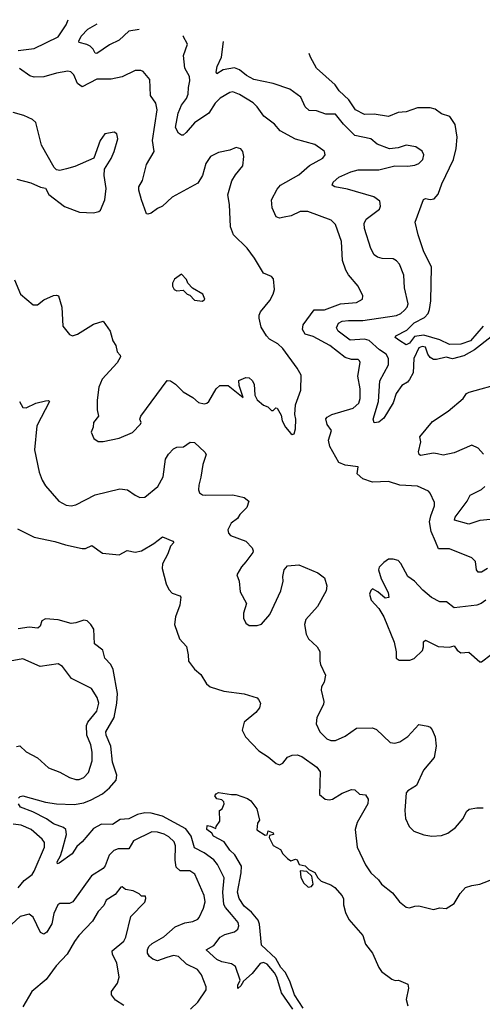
# Model space of a CAD drawing. Extents: x 2133461 to 2293071, y 753526 to 916327.
# Tile 332 of 459: x 2213275 to 2216160, y 909025 to 915168. Entities that reach past the tile are written whole.
import ezdxf

# ---------------------------------------------------------------- set-up
doc = ezdxf.new("R2010")
doc.units = 0

msp = doc.modelspace()

# ---------------------------------------------------------------- linework, layer by layer
at = {"layer": '0CON10XD'}
for points in [[(2213265, 914975.6), (2213365, 914988.5), (2213515, 915061.5), (2213564.6, 915135), (2213578, 915168)], [(2214020.9, 915105.9), (2213955, 915097.1), (2213895, 915040.5), (2213835, 915011.1), (2213755, 914956.7), (2213745, 914960), (2213732.2, 914985), (2213715, 915002.2), (2213693.9, 915013.9), (2213646.7, 915025), (2213644.4, 915035), (2213658.5, 915065), (2213700.9, 915109.1), (2213758.3, 915142.7)], [(2216191.9, 911745), (2216155, 911722.2), (2216135, 911720.9), (2216123.8, 911735), (2216117.9, 911787.9), (2216095, 911811.2), (2215955, 911866.9), (2215887.1, 911867.1), (2215867.7, 911912.3), (2215840.4, 911975), (2215831.5, 912035), (2215838.1, 912071.9), (2215861.4, 912135), (2215862, 912155), (2215835.8, 912215), (2215825, 912226.2), (2215755, 912258.1), (2215645, 912263.8), (2215575, 912286.2), (2215475, 912283.3), (2215414.4, 912304.4), (2215380, 912335), (2215385, 912377.5), (2215305, 912389.5), (2215265, 912405.6), (2215208.8, 912505), (2215200.5, 912545), (2215218.6, 912605), (2215191.9, 912641.9), (2215183.1, 912676.9), (2215191.5, 912688.5), (2215222, 912705), (2215355, 912743.8), (2215390.9, 912775), (2215398.8, 912805), (2215398.2, 912865), (2215384.5, 912945), (2215398.3, 913028.3), (2215395, 913040), (2215385, 913047.1), (2215345, 913047.3), (2215305, 913060), (2215209.4, 913135), (2215105, 913191.6), (2215055.7, 913205.7), (2215037.9, 913235), (2215043.6, 913265), (2215111.2, 913358.8), (2215175, 913357.3), (2215275, 913394.7), (2215376.3, 913403.7), (2215413.8, 913425), (2215414, 913445), (2215385.8, 913505), (2215325, 913576), (2215308.1, 913605), (2215288.1, 913665), (2215282.3, 913785), (2215245, 913890), (2215217.5, 913917.5), (2215071.3, 913971.3), (2215025, 913971.4), (2214967.5, 913945), (2214925, 913936), (2214895, 913930), (2214875, 913938.8), (2214848.8, 913995), (2214846, 914045), (2214879.7, 914110.3), (2214901.2, 914135), (2215015, 914199.4), (2215081.9, 914258.1), (2215166, 914305), (2215179.2, 914325), (2215175.8, 914345), (2215166, 914355), (2215115, 914388.9), (2214995, 914421.9), (2214900, 914475), (2214865, 914516), (2214797, 914567), (2214755.6, 914625), (2214730.2, 914650.2), (2214645, 914701.5), (2214605, 914717.5), (2214585, 914714.5), (2214525, 914678.9), (2214495, 914646.5), (2214455, 914585.6), (2214364.4, 914525), (2214313.3, 914465), (2214295, 914446.7), (2214285, 914446.7), (2214265, 914460), (2214246.9, 914495), (2214264, 914585), (2214285, 914635.7), (2214315, 914677.1), (2214326.3, 914703.7), (2214327.3, 914745), (2214337, 914787), (2214333.7, 914813.7), (2214305.5, 914865.5), (2214297.1, 914945), (2214321.2, 915015), (2214294.5, 915064.5), (2214293.3, 915067.8)], [(2215339.7, 914219.7), (2215385, 914230.9), (2215515, 914232.1), (2215615, 914256.7), (2215695, 914254.5), (2215739.4, 914260.6), (2215765, 914271.4), (2215789.2, 914295), (2215796, 914325), (2215785, 914348), (2215745, 914374.2), (2215685, 914384.4), (2215635, 914368.1), (2215582.1, 914362.1), (2215505, 914391.9), (2215465, 914424.3), (2215365, 914445.4), (2215295.3, 914515.2), (2215245, 914578.6), (2215185, 914578.5), (2215125, 914600), (2215080.7, 914600.7), (2215055.3, 914625.3), (2215028.1, 914685), (2214960, 914735), (2214855, 914770), (2214735, 914795.3), (2214689.3, 914819.3), (2214646.1, 914856.1), (2214615, 914867.3), (2214544.7, 914855.3), (2214505, 914831.2), (2214500.9, 914840.9), (2214506.5, 914875), (2214534.5, 914935), (2214545.6, 915032.4)], [(2216164.4, 913255.6), (2216085.7, 913164.3), (2216025, 913142.8), (2215955, 913140.6), (2215895, 913169.8), (2215795, 913200.3), (2215738.1, 913191.9), (2215705, 913150.8), (2215685, 913138.9), (2215645, 913163.8), (2215616.2, 913185), (2215620, 913195), (2215688.8, 913231.2), (2215735, 913276.5), (2215799.7, 913310.3), (2215821.6, 913335), (2215830.2, 913359.8), (2215839.3, 913415), (2215842.3, 913625), (2215793.3, 913725), (2215760, 913825), (2215741.4, 913905), (2215793.1, 914046.9), (2215805, 914052), (2215835, 914047.1), (2215858.8, 914051.2), (2215885, 914080), (2215908.1, 914145), (2215980.9, 914295), (2215996.9, 914365), (2216003.8, 914435), (2215990.6, 914515), (2215958, 914565), (2215905, 914581.2), (2215865, 914610), (2215835, 914618.2), (2215755, 914617.6), (2215685, 914592.3), (2215635, 914588.9), (2215575, 914564.5), (2215485, 914578.9), (2215425, 914575.5), (2215368.9, 914605), (2215327.3, 914667.3), (2215267.5, 914725), (2215241.5, 914761.5), (2215126.7, 914865), (2215088.8, 914935), (2215080.8, 914957.5)], [(2213243.1, 913545), (2213280.8, 913455), (2213359.5, 913389.5), (2213385, 913389.2), (2213425, 913420.8), (2213485, 913446.7), (2213505, 913450), (2213516.7, 913445), (2213536.9, 913375), (2213544, 913255), (2213585, 913203.3), (2213605, 913196.7), (2213635, 913206), (2213735, 913269.2), (2213795, 913288), (2213840, 913225), (2213845, 913202.5), (2213855.7, 913165), (2213874.4, 913134.4), (2213883.3, 913095), (2213902.5, 913075), (2213904.4, 913065), (2213882.8, 913027.2), (2213790, 912925), (2213767.5, 912875), (2213758, 912795), (2213758, 912735), (2213766, 912695), (2213735.8, 912655), (2213733.3, 912625), (2213720, 912595), (2213737.5, 912555), (2213765, 912537.5), (2213795, 912536.2), (2213895, 912558), (2213978.1, 912591.9), (2214028, 912645), (2214032, 912655), (2214024, 912675), (2214031.2, 912695), (2214195, 912917.5), (2214215, 912915.8), (2214246.7, 912895), (2214295, 912846.2), (2214355, 912811.2), (2214389.3, 912779.3), (2214425, 912772), (2214442.5, 912775), (2214453.8, 912785), (2214500, 912865), (2214522.5, 912885), (2214575, 912886.7), (2214668.3, 912811.7), (2214644.3, 912885.7), (2214642, 912918), (2214685, 912936.7), (2214705, 912933.8), (2214725, 912916.7), (2214736.2, 912895), (2214740.8, 912825), (2214755, 912796.2), (2214795, 912763.3), (2214823, 912753), (2214845, 912730), (2214855, 912730), (2214873, 912747), (2214880, 912745), (2214905, 912700), (2214912.5, 912665), (2214932.5, 912625), (2214965, 912586.7), (2214975, 912580), (2214985.9, 912584.1), (2214996, 912615), (2214998, 912675), (2214991.2, 912705), (2214996, 912765), (2215027.3, 912857.3), (2215029.7, 912949.7), (2215005, 912993.8), (2214917, 913117), (2214885, 913145.8), (2214833.3, 913175), (2214813.8, 913195), (2214780.5, 913250.5), (2214768.8, 913305), (2214768, 913325), (2214776.2, 913345), (2214835, 913416.2), (2214855.8, 913455), (2214864, 913485), (2214858.3, 913551.7), (2214845, 913565.8), (2214796.2, 913586.2), (2214740.2, 913680.2), (2214693, 913743), (2214608.8, 913825), (2214590, 913875), (2214584.3, 914015), (2214573.6, 914075), (2214598.2, 914161.8), (2214620, 914200), (2214666.4, 914256.4), (2214673.6, 914313.6), (2214666.4, 914346.4), (2214655, 914362.5), (2214625, 914370), (2214585, 914353.8), (2214515, 914339.2), (2214465, 914314), (2214435, 914270), (2214414.4, 914195), (2214385, 914147.5), (2214225, 914060.8), (2214165, 914003.8), (2214135, 913990), (2214095, 913960), (2214075, 913953.8), (2214065, 913956.7), (2214035, 914043.3), (2214018.5, 914105), (2214018.9, 914125), (2214040, 914165), (2214065.2, 914264.8), (2214114.4, 914345), (2214103.8, 914415), (2214131.9, 914605), (2214125, 914646.7), (2214090.8, 914695), (2214085.8, 914795), (2214044.4, 914844.4), (2214031.4, 914851.4), (2213995, 914850.6), (2213915, 914810.6), (2213845, 914796), (2213755, 914797.5), (2213665, 914748.6), (2213635, 914769.2), (2213612.5, 914825), (2213593.6, 914843.6), (2213575, 914846.2), (2213505, 914835.4), (2213425, 914810.8), (2213365, 914810), (2213338.1, 914818.1), (2213273.8, 914863.8)], [(2213257, 914173), (2213345, 914150), (2213405, 914122.5), (2213436.1, 914116.1), (2213457, 914077), (2213555, 914003.3), (2213647, 913967), (2213735, 913963.3), (2213768.8, 913971.2), (2213779.3, 913980.7), (2213806.7, 914045), (2213813.8, 914115), (2213802, 914195), (2213803.9, 914236.1), (2213845, 914302.5), (2213863.3, 914345), (2213886, 914425), (2213880, 914455), (2213865, 914466.7), (2213805, 914456.2), (2213776.7, 914415), (2213736.4, 914303.6), (2213618.8, 914251.2), (2213567.5, 914237.5), (2213525, 914226.7), (2213505, 914231.2), (2213490, 914245), (2213410, 914385), (2213375.7, 914525.7), (2213355, 914546), (2213300.5, 914570.5), (2213235, 914588.6)], [(2216215, 913189.5), (2216111.9, 913108.1), (2216045, 913071.5), (2215975, 913051.5), (2215935, 913063.3), (2215875, 913048.8), (2215855, 913048.8), (2215835, 913061.5), (2215821.1, 913081.1), (2215805, 913125.4), (2215785, 913129.1), (2215765, 913121.1), (2215733.9, 913055), (2215728.6, 912965), (2215706.9, 912923.1), (2215693, 912907), (2215657.8, 912885), (2215623.3, 912836.7), (2215605, 912777.9), (2215545, 912681.6), (2215515, 912658), (2215485, 912652.5), (2215478.8, 912675), (2215513, 912785), (2215521.6, 912915), (2215575.3, 913015), (2215575.3, 913055), (2215561, 913081), (2215519.2, 913109.2), (2215455, 913166.4), (2215425, 913174), (2215335, 913169.1), (2215261.5, 913225), (2215250, 913245), (2215262.2, 913275), (2215285, 913286.2), (2215325, 913291.6), (2215415, 913291.4), (2215625, 913322.8), (2215651.9, 913335), (2215675.6, 913355), (2215691.1, 913375), (2215696.9, 913395), (2215673.8, 913495), (2215670, 913575), (2215642.8, 913642.8), (2215625, 913664.2), (2215605, 913675.8), (2215535, 913678.1), (2215506.6, 913686.6), (2215485, 913702), (2215465, 913740), (2215424.4, 913865), (2215422.8, 913897.2), (2215435, 913922.9), (2215518.9, 913985), (2215525.5, 914005.5), (2215521.4, 914035), (2215483, 914063), (2215320.2, 914110.2), (2215240, 914125), (2215223.3, 914135), (2215230, 914155), (2215266.2, 914185), (2215339.7, 914219.7)], [(2214415, 913412.5), (2214430, 913425), (2214416.4, 913456.4), (2214353.6, 913493.6), (2214323.8, 913523.8), (2214315, 913547.5), (2214285, 913580), (2214240, 913550), (2214227.5, 913525), (2214227.5, 913505), (2214237.5, 913485), (2214255, 913476.7), (2214295, 913480), (2214320, 913455), (2214335, 913450), (2214365, 913417.5), (2214415, 913412.5)], [(2216166.9, 912456.9), (2216135, 912494), (2216095, 912512.9), (2215985, 912465.7), (2215915, 912450.8), (2215880.3, 912460.3), (2215855, 912464.4), (2215775, 912450), (2215766.4, 912456.4), (2215762.3, 912472.3), (2215776.2, 912535), (2215770, 912565), (2215848.5, 912661.5), (2215946.9, 912725), (2216041.2, 912805), (2216061.2, 912835), (2216078, 912845), (2216288.3, 912901.7)], [(2213272.9, 912785), (2213295, 912748.8), (2213315, 912747.5), (2213375, 912775.7), (2213435, 912791.2), (2213455, 912792.5), (2213460, 912785), (2213381.1, 912635), (2213367.8, 912485), (2213395.7, 912345), (2213415.7, 912295), (2213435, 912260), (2213518.8, 912165), (2213565, 912139.2), (2213595, 912135.8), (2213625, 912140.8), (2213745.6, 912204.4), (2213899.5, 912240.5), (2213947.5, 912235), (2213995, 912202), (2214025, 912187.5), (2214055, 912190), (2214137.1, 912255), (2214168.7, 912315), (2214184.6, 912425.4), (2214202.3, 912457.7), (2214235, 912490.8), (2214255, 912502), (2214297.5, 912502.5), (2214337.7, 912532.3), (2214365, 912530), (2214429.7, 912469.7), (2214437.5, 912455), (2214416.7, 912393.3), (2214405, 912313.3), (2214391.2, 912265), (2214390, 912235), (2214396.5, 912216.5), (2214414.5, 912204.5), (2214431.7, 912201.7), (2214605, 912203.1), (2214675, 912186.9), (2214704, 912165), (2214691.2, 912125), (2214648.3, 912081.7), (2214633.3, 912056.7), (2214593, 912027), (2214572, 911985), (2214576.2, 911965), (2214589.7, 911949.7), (2214685, 911915.6), (2214725, 911873.3), (2214732, 911855), (2214729.2, 911845), (2214684.7, 911785.3), (2214658.5, 911755), (2214629.2, 911705), (2214644, 911665), (2214649.5, 911599.5), (2214690, 911525), (2214670, 911465), (2214670.8, 911435), (2214685, 911403.8), (2214705, 911388), (2214755, 911389.2), (2214782.4, 911397.6), (2214835, 911457.1), (2214903.3, 911605), (2214917.5, 911665), (2214916, 911695), (2214924, 911735), (2214945, 911760), (2215015, 911766.7), (2215135, 911717.5), (2215175, 911686.2), (2215190.8, 911635), (2215186.9, 911605), (2215132.6, 911507.4), (2215060, 911425), (2215050.8, 911395), (2215061.9, 911335), (2215075.7, 911305), (2215130, 911255), (2215147.3, 911227.3), (2215145.8, 911165.8), (2215151.4, 911145), (2215182.3, 911077.7), (2215174, 911035), (2215157.1, 911005), (2215154.4, 910985), (2215172.5, 910915), (2215168.6, 910895), (2215127.1, 910815), (2215124.2, 910775), (2215145.7, 910725), (2215191.4, 910681.4), (2215215, 910671.5), (2215245, 910672.1), (2215305, 910697.5), (2215375, 910747.1), (2215475, 910750.6), (2215500.2, 910740.2), (2215585, 910658.8), (2215614.3, 910654.3), (2215645, 910663.1), (2215695, 910695.7), (2215765, 910770), (2215819.5, 910759.5), (2215835, 910753.3), (2215848.3, 910738.3), (2215865.8, 910695), (2215871.4, 910635), (2215860, 910565), (2215793, 910487), (2215750.4, 910389.6), (2215695, 910357.5), (2215684.2, 910345), (2215676.9, 910235), (2215680, 910185), (2215703.8, 910135), (2215733.3, 910105), (2215795, 910082.5), (2215845, 910074.2), (2215905, 910079.2), (2215945, 910092.5), (2215992.1, 910127.9), (2216040.8, 910185), (2216062.4, 910227.6), (2216078.3, 910241.7), (2216125, 910250.8), (2216165, 910250)], [(2216253.8, 912055), (2216145, 912044.1), (2216075, 912019.8), (2215986, 912045), (2215990, 912065), (2216066.1, 912165), (2216085, 912201.4), (2216155, 912236.4), (2216175.5, 912255)], [(2213261.2, 911991.2), (2213365, 911938.8), (2213495, 911912.9), (2213561.4, 911891.4), (2213665, 911868.6), (2213685, 911868.6), (2213725, 911887.1), (2213790.7, 911840.7), (2213895, 911828.6), (2213945, 911856.7), (2213995, 911845.5), (2214035.4, 911854.6), (2214110.5, 911899.5), (2214165, 911942.5), (2214230, 911915), (2214236.4, 911906.4), (2214215, 911883.3), (2214197.8, 911835), (2214165, 911773.8), (2214162.9, 911745), (2214188.5, 911648.5), (2214204.1, 911614.1), (2214225, 911590.8), (2214273.6, 911573.6), (2214280, 911565), (2214274.2, 911515), (2214246.4, 911443.6), (2214239.5, 911395), (2214271.2, 911305), (2214315, 911257.5), (2214326.2, 911205), (2214326.7, 911165), (2214365.8, 911115.8), (2214405, 911082), (2214440, 911025), (2214463.8, 911005), (2214548.3, 910978.3), (2214675, 910962.9), (2214755, 910936.7), (2214765, 910927.5), (2214776.2, 910905), (2214770, 910875), (2214748, 910845), (2214675, 910785.8), (2214662, 910735), (2214683.8, 910695), (2214766.7, 910606.7), (2214825, 910569.4), (2214875, 910528), (2214895, 910520), (2214915, 910530), (2214945, 910568), (2214975, 910580), (2215005, 910582), (2215035, 910570.8), (2215128.8, 910505), (2215148, 910475), (2215143.8, 910335), (2215180, 910305), (2215205, 910300), (2215225, 910304.2), (2215286.6, 910343.4), (2215345, 910365.8), (2215365, 910363.8), (2215395, 910336.7), (2215431.7, 910331.7), (2215448, 910305), (2215447.1, 910275), (2215380.2, 910159.8), (2215367.8, 910115), (2215379.2, 910005), (2215431.9, 909895), (2215465, 909846), (2215512.2, 909802.2), (2215530.8, 909775), (2215599.8, 909719.8), (2215643.8, 909665), (2215685, 909631.2), (2215705, 909626.7), (2215738.3, 909638.3), (2215765, 909640), (2215855, 909617.5), (2215895, 909626.7), (2215935, 909623.3), (2215985, 909653.3), (2216022.4, 909717.6), (2216055, 909753.3), (2216093.6, 909766.4), (2216145, 909774), (2216235, 909811.2)], [(2216182.4, 911547.6), (2216153.8, 911525), (2216125.9, 911515.9), (2215985, 911498.8), (2215936.8, 911536.8), (2215895, 911536.7), (2215842.7, 911562.7), (2215788.6, 911608.6), (2215738, 911665), (2215694.6, 911694.6), (2215651.2, 911775), (2215635, 911793.3), (2215605, 911802.5), (2215575, 911802.5), (2215545, 911782.5), (2215517.7, 911752.3), (2215512.9, 911735), (2215530.2, 911680.2), (2215573.3, 911595), (2215577, 911563), (2215555, 911560), (2215509.1, 911599.1), (2215475, 911616.7), (2215463.9, 911606.1), (2215456.7, 911585), (2215466.4, 911546.4), (2215514.1, 911494.1), (2215545, 911442.5), (2215611.2, 911285), (2215622.5, 911225), (2215622.5, 911185), (2215642.3, 911172.3), (2215707.7, 911172.3), (2215735, 911183.3), (2215787.6, 911232.4), (2215794.2, 911255), (2215793, 911287), (2215805, 911297.5), (2215885, 911256.9), (2215955, 911254), (2215985, 911262.5), (2216004.2, 911235), (2216025, 911218), (2216075, 911221.2), (2216145, 911162.5), (2216155, 911162.5)], [(2213268.3, 910311.7), (2213277.7, 910322.3), (2213295, 910326.2), (2213435, 910286.9), (2213505, 910276.2), (2213615, 910272), (2213675, 910281.9), (2213719.8, 910300.2), (2213791.7, 910338.3), (2213834.6, 910375), (2213875.7, 910424.3), (2213881.7, 910455), (2213854.4, 910535), (2213844, 910635), (2213814.3, 910705), (2213811.4, 910725), (2213864.7, 910815), (2213881, 910905), (2213884.4, 910965), (2213858.8, 911115), (2213842.9, 911145), (2213806.9, 911185), (2213794.4, 911235), (2213742.2, 911275), (2213736.6, 911365), (2213719.6, 911395), (2213695, 911416.9), (2213675, 911421.1), (2213625, 911404.7), (2213595, 911401.6), (2213515, 911423.2), (2213435, 911430.5), (2213413, 911417), (2213402.2, 911385), (2213388.3, 911371.7), (2213335, 911378.8), (2213265, 911368)], [(2213255, 910633.3), (2213275, 910638.8), (2213315, 910601.2), (2213385, 910562.5), (2213455, 910500), (2213525, 910474.4), (2213585, 910440), (2213625, 910427.1), (2213645, 910427.5), (2213675, 910440.8), (2213705, 910471.2), (2213726.9, 910545), (2213727.8, 910597.8), (2213718.4, 910645), (2213693.6, 910705), (2213691.2, 910765), (2213699.6, 910785), (2213756.2, 910855), (2213768.5, 910905), (2213759.1, 910939.1), (2213722, 910995), (2213597.4, 911057.4), (2213542.8, 911132.8), (2213515, 911150), (2213403.2, 911133.2), (2213295, 911180), (2213215, 911165.6)], [(2216155, 911162.5), (2216215, 911206.7)], [(2215042.2, 909002.2), (2214988.1, 909085), (2214958.8, 909168.8), (2214929.5, 909225), (2214902.5, 909255), (2214871.9, 909311.9), (2214783.1, 909395), (2214769.7, 909525), (2214761.2, 909551.2), (2214720.6, 909600.6), (2214675, 909638.1), (2214643.6, 909685), (2214632.7, 909725), (2214656.5, 909845), (2214657.5, 909887.5), (2214617.4, 909957.4), (2214585, 909986), (2214549.7, 910039.7), (2214483.8, 910075), (2214473.3, 910093.3), (2214442.5, 910115), (2214445, 910140), (2214465, 910137.5), (2214498.3, 910121.7), (2214500, 910135), (2214523, 910167), (2214520, 910235), (2214537.5, 910245), (2214550, 910275), (2214548.3, 910288.3), (2214535, 910300), (2214505, 910307.5), (2214492.5, 910325), (2214500.7, 910339.3), (2214515, 910347.5), (2214595, 910333.8), (2214625, 910334.2), (2214695, 910308.6), (2214715.7, 910295), (2214754.4, 910245), (2214770, 910175), (2214757.5, 910155), (2214753.8, 910113.8), (2214805, 910080), (2214818.3, 910081.7), (2214825, 910107.5), (2214855.8, 910095), (2214857.5, 910085), (2214832.5, 910077.5), (2214830, 910065), (2214856.4, 910016.4), (2214900.7, 909990.7), (2214915, 909963.8), (2214945, 909934), (2214965, 909921.2), (2214995, 909930.8), (2215005, 909925.8), (2215017.5, 909897.5), (2215055, 909889.4), (2215077.1, 909867.1), (2215115, 909848), (2215133.8, 909815), (2215155, 909794), (2215215, 909771.2), (2215240, 909755), (2215285, 909702.5), (2215293.9, 909683.9), (2215294, 909645), (2215307.7, 909597.7), (2215328, 909555), (2215414.3, 909455), (2215430.9, 909400.9), (2215475, 909344), (2215514.3, 909255), (2215530.9, 909230.9), (2215595, 909181.2), (2215617, 909173), (2215636.4, 909176.4), (2215695, 909150), (2215700, 909125), (2215684.4, 909055), (2215695, 909015.8)], [(2214978.1, 908995), (2214907.1, 909097.1), (2214878.9, 909195), (2214865, 909222.3), (2214818.8, 909275), (2214795, 909285.9), (2214775, 909280), (2214725, 909217.3), (2214670.9, 909169.1), (2214655, 909140), (2214635, 909123.3), (2214635.8, 909145), (2214650.8, 909175), (2214620.7, 909260.7), (2214595, 909278.5), (2214535, 909291.1), (2214505, 909304.6), (2214438, 909365), (2214485, 909391.9), (2214525.3, 909444.7), (2214555, 909460), (2214615, 909477.5), (2214636.3, 909493.7), (2214642.2, 909515), (2214636.6, 909535), (2214595, 909586.6), (2214558.5, 909628.5), (2214548.6, 909648.6), (2214542, 909725), (2214549.3, 909815), (2214508.5, 909898.5), (2214485, 909927.5), (2214425, 909971.2), (2214365, 910000.9), (2214344.8, 910075), (2214310.6, 910120.6), (2214165, 910199.8), (2214095, 910217.5), (2214055, 910220.2), (2214010.4, 910209.6), (2213955, 910182), (2213901.9, 910178.1), (2213852.8, 910147.2), (2213785, 910148.9), (2213735, 910122.1), (2213665, 910039.4), (2213630.5, 910009.5), (2213602.7, 909965), (2213521.2, 909905), (2213511.2, 909901.2), (2213508, 909915), (2213529.3, 909950.7), (2213539.6, 909985), (2213566, 910085), (2213563.6, 910115), (2213548.1, 910128.1), (2213485, 910151.6), (2213442.2, 910182.2), (2213356.2, 910226.2), (2213280.5, 910255), (2213266.9, 910276.9)], [(2213265, 909751.5), (2213303, 909797), (2213351.8, 909835), (2213364.6, 909855), (2213430.4, 910005), (2213429.5, 910035), (2213414.4, 910055), (2213346.9, 910115), (2213285, 910142.7), (2213235, 910149.7)], [(2214341.1, 908995), (2214385, 909038.1), (2214438.1, 909115), (2214438.2, 909135), (2214408.5, 909208.5), (2214383.1, 909243.1), (2214315.4, 909275.4), (2214264.5, 909324.5), (2214235, 909328.9), (2214191.8, 909318.2), (2214135, 909297.5), (2214105.9, 909305.9), (2214083.6, 909323.6), (2214072.5, 909345), (2214071.2, 909365), (2214080, 909385), (2214102, 909405), (2214172.9, 909447.1), (2214245, 909508.5), (2214305, 909533.1), (2214355, 909542.9), (2214385, 909555.7), (2214395, 909566), (2214421.4, 909625), (2214432.5, 909665), (2214426.4, 909705), (2214367.2, 909837.2), (2214335, 909857.5), (2214275, 909858.9), (2214251.8, 909881.8), (2214244, 909925), (2214247.2, 910015), (2214238, 910038), (2214205, 910069.1), (2214175, 910086.9), (2214135, 910100), (2214099.7, 910100.3), (2213985, 910045.8), (2213955, 909994.6), (2213890, 909995), (2213861.2, 909985), (2213832.9, 909955), (2213808.3, 909888.3), (2213795, 909873.3), (2213722.9, 909827.1), (2213605.9, 909664.1), (2213585, 909653.6), (2213526.2, 909653.8), (2213513.5, 909646.5), (2213487.2, 909592.8), (2213475, 909526.9), (2213445, 909475.6), (2213425, 909462.9), (2213405, 909472.5), (2213359.2, 909569.2), (2213335, 909586.9), (2213277.1, 909572.9), (2213225, 909524.7)], [(2215075, 909756.7), (2215095, 909760), (2215106, 909775), (2215096.2, 909825), (2215065, 909854), (2215025, 909857.5), (2215028.8, 909818.8), (2215045, 909783.3), (2215075, 909756.7)], [(2213925, 909017.5), (2213871.5, 909051.5), (2213847.1, 909085), (2213848.1, 909105), (2213885, 909157.1), (2213895.2, 909195), (2213880.7, 909285), (2213853.3, 909335), (2213851.2, 909358.8), (2213925, 909420), (2213937, 909445), (2213967.1, 909572.9), (2214055, 909662.5), (2214062.5, 909685), (2214059.3, 909699.3), (2214035, 909700), (2214020, 909715), (2213983, 909733), (2213935, 909742.5), (2213915, 909758.8), (2213905, 909755.8), (2213869.5, 909710.5), (2213814.4, 909675), (2213798.9, 909641.1), (2213765, 909603.8), (2213728.1, 909545), (2213642.9, 909455), (2213616.4, 909416.4), (2213572, 909338), (2213503.1, 909265), (2213440, 909180), (2213351.2, 909105), (2213295, 909010)]]:
    msp.add_lwpolyline(points, dxfattribs=at)

doc.saveas('drawing.dxf')
